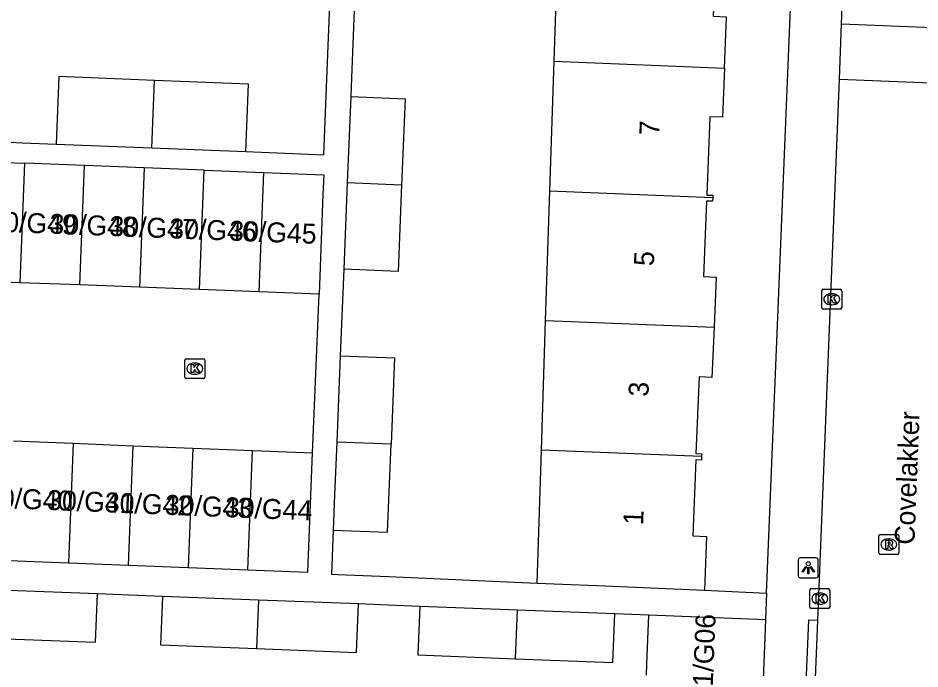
# Model space of a CAD drawing. Extents: x 161355 to 162026, y 386504 to 387459.
# Drawn here: x 161566.21 to 161611.48, y 386579.5 to 386612.17 of the extents above; entities that cross this region are included whole.
import ezdxf

# ---------------------------------------------------------------- set-up
doc = ezdxf.new("R2010")
doc.units = 0
for name, color, linetype in [('IMGEO_Kolk', 7, 'Continuous'), ('IMGEO_Lichtpunt', 7, 'Continuous'), ('IMGEO_Openbare_ruimte_label', 7, 'Continuous'), ('IMGEO_Pand', 7, 'Continuous'), ('IMGEO_Pand_nummerreeks', 7, 'Continuous'), ('IMGEO_Rijbaan_lokaal_open', 7, 'Continuous'), ('IMGEO_Rioolput', 7, 'Continuous'), ('IMGEO_Voetpad_open', 7, 'Continuous')]:
    doc.layers.add(name, color=color, linetype=linetype)

msp = doc.modelspace()

# ---------------------------------------------------------------- linework, layer by layer
at = {"layer": 'IMGEO_Kolk'}
for p, q in [((161606.545, 386597.628), (161606.545, 386598.48)), ((161606.62, 386598.554), (161607.472, 386598.554)), ((161607.033, 386598.334), (161607.058, 386598.334)), ((161607.546, 386598.48), (161607.546, 386597.628)), ((161607.472, 386597.554), (161606.62, 386597.554)), ((161607.056, 386597.774), (161607.031, 386597.774)), ((161574.58, 386594.146), (161574.58, 386594.998)), ((161574.655, 386595.072), (161575.507, 386595.072)), ((161575.068, 386594.852), (161575.093, 386594.852)), ((161575.581, 386594.998), (161575.581, 386594.146)), ((161575.091, 386594.292), (161575.066, 386594.292)), ((161575.507, 386594.072), (161574.655, 386594.072)), ((161605.945, 386582.605), (161605.945, 386583.457)), ((161606.02, 386583.531), (161606.872, 386583.531)), ((161606.433, 386583.311), (161606.458, 386583.311)), ((161606.946, 386583.457), (161606.946, 386582.605)), ((161606.872, 386582.531), (161606.02, 386582.531)), ((161606.456, 386582.751), (161606.431, 386582.751))]:
    msp.add_line(p, q, dxfattribs=at)
for points in [[(161606.545, 386597.628), (161606.545, 386598.48)], [(161606.62, 386598.554), (161607.472, 386598.554)], [(161606.866, 386598.254), (161606.989, 386598.254), (161606.989, 386598.103), (161607.119, 386598.254), (161607.283, 386598.254), (161607.137, 386598.103), (161607.29, 386597.854), (161607.138, 386597.854), (161607.053, 386598.018), (161606.989, 386597.951), (161606.989, 386597.854), (161606.866, 386597.854), (161606.866, 386598.254)], [(161607.546, 386598.48), (161607.546, 386597.628)], [(161607.472, 386597.554), (161606.62, 386597.554)], [(161574.58, 386594.146), (161574.58, 386594.998)], [(161574.655, 386595.072), (161575.507, 386595.072)], [(161574.901, 386594.772), (161575.024, 386594.772), (161575.024, 386594.621), (161575.154, 386594.772), (161575.318, 386594.772), (161575.172, 386594.621), (161575.325, 386594.372), (161575.173, 386594.372), (161575.088, 386594.536), (161575.024, 386594.469), (161575.024, 386594.372), (161574.901, 386594.372), (161574.901, 386594.772)], [(161575.581, 386594.998), (161575.581, 386594.146)], [(161575.507, 386594.072), (161574.655, 386594.072)], [(161605.945, 386582.605), (161605.945, 386583.457)], [(161606.02, 386583.531), (161606.872, 386583.531)], [(161606.946, 386583.457), (161606.946, 386582.605)], [(161606.266, 386583.231), (161606.389, 386583.231), (161606.389, 386583.08), (161606.519, 386583.231), (161606.683, 386583.231), (161606.537, 386583.08), (161606.69, 386582.831), (161606.538, 386582.831), (161606.453, 386582.995), (161606.389, 386582.928), (161606.389, 386582.831), (161606.266, 386582.831), (161606.266, 386583.231)], [(161606.872, 386582.531), (161606.02, 386582.531)]]:
    msp.add_lwpolyline(points, dxfattribs=at)
for centre, start, end in [((161606.622, 386598.478), 91.552, 178.448), ((161606.622, 386598.478), 91.552, 178.448), ((161607.47, 386598.478), 1.552, 88.448), ((161607.47, 386598.478), 1.552, 88.448), ((161606.622, 386597.63), 181.552, 268.448), ((161606.622, 386597.63), 181.552, 268.448), ((161607.47, 386597.63), 271.552, 358.448), ((161607.47, 386597.63), 271.552, 358.448), ((161574.657, 386594.996), 91.552, 178.448), ((161574.657, 386594.996), 91.552, 178.448), ((161575.505, 386594.996), 1.552, 88.448), ((161575.505, 386594.996), 1.552, 88.448), ((161574.657, 386594.148), 181.552, 268.448), ((161574.657, 386594.148), 181.552, 268.448), ((161575.505, 386594.148), 271.552, 358.448), ((161575.505, 386594.148), 271.552, 358.448), ((161606.022, 386583.455), 91.552, 178.448), ((161606.022, 386583.455), 91.552, 178.448), ((161606.87, 386583.455), 1.552, 88.448), ((161606.87, 386583.455), 1.552, 88.448), ((161606.022, 386582.607), 181.552, 268.448), ((161606.022, 386582.607), 181.552, 268.448), ((161606.87, 386582.607), 271.552, 358.448), ((161606.87, 386582.607), 271.552, 358.448)]:
    msp.add_arc(centre, 0.0765, start, end, dxfattribs=at)
for centre, major_axis, ratio, start_param, end_param in [((161607.032, 386598.054), (-0.387, 0.002), 0.722429, 4.712389, 7.853982), ((161607.057, 386598.054), (-0.39, 0.002), 0.717154, 1.570796, 4.712389), ((161575.067, 386594.572), (-0.387, 0.002), 0.722429, 4.712389, 7.853982), ((161575.092, 386594.572), (-0.39, 0.002), 0.717154, 1.570796, 4.712389), ((161606.432, 386583.031), (-0.387, 0.002), 0.722429, 4.712389, 7.853982), ((161606.457, 386583.031), (-0.39, 0.002), 0.717154, 1.570796, 4.712389)]:
    msp.add_ellipse(centre, major_axis=major_axis, ratio=ratio, start_param=start_param, end_param=end_param, dxfattribs=at)
at = {"layer": 'IMGEO_Lichtpunt'}
for p, q in [((161605.371, 386584.982), (161605.371, 386584.175)), ((161605.371, 386584.982), (161605.371, 386584.175)), ((161606.273, 386585.077), (161605.465, 386585.077)), ((161606.273, 386585.077), (161605.465, 386585.077)), ((161606.367, 386584.175), (161606.367, 386584.982)), ((161606.367, 386584.175), (161606.367, 386584.982)), ((161605.465, 386584.081), (161606.273, 386584.081)), ((161605.465, 386584.081), (161606.273, 386584.081))]:
    msp.add_line(p, q, dxfattribs=at)
for points in [[(161605.745, 386584.646), (161605.784, 386584.618), (161605.596, 386584.356), (161605.558, 386584.383), (161605.745, 386584.646)], [(161605.847, 386584.598), (161605.894, 386584.598), (161605.894, 386584.276), (161605.847, 386584.276), (161605.847, 386584.598)], [(161605.957, 386584.618), (161605.995, 386584.645), (161606.182, 386584.383), (161606.143, 386584.355), (161605.957, 386584.618)]]:
    msp.add_lwpolyline(points, dxfattribs=at)
msp.add_circle((161605.87, 386584.78), 0.0994, dxfattribs=at)
for centre, start, end in [((161605.465, 386584.982), 90, 180), ((161605.465, 386584.982), 90, 180), ((161606.273, 386584.982), 0, 90), ((161606.273, 386584.982), 0, 90), ((161605.465, 386584.175), 180, 270), ((161605.465, 386584.175), 180, 270), ((161606.273, 386584.175), 270, 0), ((161606.273, 386584.175), 270, 360)]:
    msp.add_arc(centre, 0.0946, start, end, dxfattribs=at)
at = {"layer": 'IMGEO_Pand'}
for points in [[(161593.114, 386609.994), (161593.327, 386616.5)], [(161601.665, 386609.656), (161601.769, 386612.209), (161601.114, 386612.236), (161601.271, 386616.103), (161601.571, 386616.091), (161601.574, 386616.173)], [(161592.901, 386603.489), (161593.114, 386609.994)], [(161593.114, 386609.994), (161601.665, 386609.656)], [(161601.665, 386609.656), (161601.564, 386607.184), (161600.935, 386607.209), (161600.775, 386603.285), (161601.079, 386603.273), (161601.075, 386603.165)], [(161573.061, 386609.033), (161568.261, 386609.228), (161568.129, 386605.843)], [(161572.929, 386605.65), (161573.061, 386609.033)], [(161577.643, 386605.461), (161577.779, 386608.844), (161573.061, 386609.033)], [(161582.904, 386608.23), (161582.728, 386603.892)], [(161582.904, 386608.23), (161585.634, 386608.119), (161585.457, 386603.784)], [(161568.129, 386605.843), (161572.929, 386605.65)], [(161572.929, 386605.65), (161577.643, 386605.461)], [(161563.531, 386604.992), (161566.534, 386604.876)], [(161566.534, 386604.876), (161566.303, 386598.886)], [(161569.537, 386604.761), (161566.534, 386604.876)], [(161569.306, 386598.771), (161569.537, 386604.761)], [(161572.54, 386604.645), (161569.537, 386604.761)], [(161572.54, 386604.645), (161572.308, 386598.655)], [(161575.542, 386604.529), (161572.54, 386604.645)], [(161575.311, 386598.539), (161575.542, 386604.529)], [(161575.542, 386604.529), (161578.545, 386604.413)], [(161578.314, 386598.423), (161578.545, 386604.413)], [(161578.545, 386604.413), (161581.548, 386604.297), (161581.51, 386603.304), (161581.317, 386598.307)], [(161582.728, 386603.892), (161582.553, 386599.558)], [(161585.457, 386603.784), (161585.28, 386599.448), (161582.553, 386599.558)], [(161585.457, 386603.784), (161582.728, 386603.892)], [(161592.687, 386596.984), (161592.901, 386603.489)], [(161592.901, 386603.489), (161601.075, 386603.165)], [(161601.075, 386603.165), (161601.067, 386602.969), (161600.76, 386602.982), (161600.605, 386599.188), (161601.241, 386599.162), (161601.139, 386596.649)], [(161566.303, 386598.886), (161563.3, 386599.002)], [(161569.306, 386598.771), (161566.303, 386598.886)], [(161572.308, 386598.655), (161569.306, 386598.771)], [(161575.311, 386598.539), (161572.308, 386598.655)], [(161578.314, 386598.423), (161575.311, 386598.539)], [(161581.317, 386598.307), (161578.314, 386598.423)], [(161592.474, 386590.478), (161592.687, 386596.984)], [(161592.687, 386596.984), (161601.139, 386596.649)], [(161601.139, 386596.649), (161601.036, 386594.126), (161600.388, 386594.153), (161600.231, 386590.309), (161600.521, 386590.297), (161600.515, 386590.159)], [(161582.377, 386595.222), (161582.202, 386590.884)], [(161582.377, 386595.222), (161585.104, 386595.112), (161584.928, 386590.776)], [(161565.983, 386590.942), (161568.983, 386590.824)], [(161568.983, 386590.824), (161568.747, 386584.826)], [(161568.983, 386590.824), (161571.983, 386590.706)], [(161571.747, 386584.71), (161571.983, 386590.706)], [(161571.983, 386590.706), (161574.983, 386590.588)], [(161574.983, 386590.588), (161574.747, 386584.594)], [(161574.983, 386590.588), (161577.983, 386590.47)], [(161582.202, 386590.884), (161582.095, 386588.239), (161582.023, 386586.47)], [(161582.023, 386586.47), (161584.748, 386586.36), (161584.928, 386590.776)], [(161584.928, 386590.776), (161582.202, 386590.884)], [(161577.747, 386584.479), (161577.983, 386590.47)], [(161577.747, 386584.479), (161580.748, 386584.363), (161580.983, 386590.352)], [(161577.983, 386590.47), (161580.983, 386590.352)], [(161592.255, 386583.805), (161592.474, 386590.478)], [(161600.515, 386590.159), (161592.474, 386590.478)], [(161600.515, 386590.159), (161600.508, 386589.981), (161600.232, 386589.992), (161600.077, 386586.179), (161600.768, 386586.151), (161600.658, 386583.463)], [(161565.747, 386584.942), (161568.747, 386584.826)], [(161568.747, 386584.826), (161571.747, 386584.71)], [(161571.747, 386584.71), (161574.747, 386584.594)], [(161574.747, 386584.594), (161577.747, 386584.479)], [(161592.255, 386583.805), (161595.663, 386583.666), (161600.658, 386583.463)], [(161570.198, 386583.271), (161565.274, 386583.463)], [(161565.178, 386581.036), (161570.104, 386580.842), (161570.198, 386583.271)], [(161573.451, 386583.145), (161573.356, 386580.714), (161578.181, 386580.524)], [(161578.277, 386582.956), (161573.451, 386583.145)], [(161578.277, 386582.956), (161578.181, 386580.524)], [(161583.289, 386582.761), (161578.277, 386582.956)], [(161578.181, 386580.524), (161583.195, 386580.327), (161583.289, 386582.761)], [(161586.377, 386582.641), (161586.282, 386580.205), (161591.184, 386580.012)], [(161591.28, 386582.45), (161586.377, 386582.641)], [(161591.184, 386580.012), (161591.28, 386582.45)], [(161596.157, 386582.26), (161591.28, 386582.45)], [(161591.184, 386580.012), (161596.062, 386579.82), (161596.157, 386582.26)], [(161597.743, 386579.182), (161597.765, 386579.753), (161597.861, 386582.193)], [(161603.721, 386581.965), (161597.861, 386582.193)], [(161603.721, 386581.965), (161603.602, 386578.951)]]:
    msp.add_lwpolyline(points, dxfattribs=at)
at = {"layer": 'IMGEO_Rijbaan_lokaal_open'}
for points in [[(161607.544, 386611.878), (161608.379, 386632.764), (161608.691, 386640.581)], [(161607.433, 386609.1), (161607.544, 386611.878)], [(161607.544, 386611.878), (161614.609, 386611.596)], [(161606.347, 386581.946), (161607.433, 386609.1)], [(161607.433, 386609.1), (161614.498, 386608.818)], [(161580.983, 386590.352), (161581.317, 386598.307)], [(161605.615, 386563.622), (161606.347, 386581.946)]]:
    msp.add_lwpolyline(points, dxfattribs=at)
at = {"layer": 'IMGEO_Rioolput'}
for p, q in [((161609.415, 386585.322), (161609.415, 386586.174)), ((161609.49, 386586.248), (161610.342, 386586.248)), ((161609.903, 386586.028), (161609.928, 386586.028)), ((161610.416, 386586.174), (161610.416, 386585.322)), ((161610.342, 386585.248), (161609.49, 386585.248)), ((161609.926, 386585.468), (161609.901, 386585.468))]:
    msp.add_line(p, q, dxfattribs=at)
for points in [[(161609.415, 386585.322), (161609.415, 386586.174)], [(161609.49, 386586.248), (161610.342, 386586.248)], [(161610.416, 386586.174), (161610.416, 386585.322)], [(161610.004, 386585.946), (161609.752, 386585.948), (161609.752, 386585.548)], [(161609.752, 386585.548), (161609.876, 386585.548), (161609.876, 386585.71), (161609.887, 386585.71)], [(161609.93, 386585.867), (161609.876, 386585.867), (161609.876, 386585.786)], [(161609.876, 386585.786), (161609.928, 386585.786)], [(161609.934, 386585.681), (161610.005, 386585.548), (161610.145, 386585.548), (161610.08, 386585.674)], [(161610.342, 386585.248), (161609.49, 386585.248)]]:
    msp.add_lwpolyline(points, dxfattribs=at)
for centre, radius, start, end in [((161609.492, 386586.172), 0.0765, 91.552, 178.448), ((161609.492, 386586.172), 0.0765, 91.552, 178.448), ((161610.34, 386586.172), 0.0765, 1.552, 88.448), ((161610.34, 386586.172), 0.0765, 1.552, 88.448), ((161609.886, 386585.657), 0.0533, 26.0293, 88.6989), ((161609.912, 386585.975), 0.19, 274.7715, 282.9687), ((161609.936, 386585.771), 0.0964, 77.0061, 93.1865), ((161609.95, 386585.828), 0.0378, 276.6634, 79.6772), ((161610.003, 386585.836), 0.109, 350.3612, 89.416), ((161610.001, 386585.836), 0.112, 277.5842, 350.9817), ((161609.985, 386585.621), 0.108, 29.5134, 73.7905), ((161609.492, 386585.324), 0.0765, 181.552, 268.448), ((161609.492, 386585.324), 0.0765, 181.552, 268.448), ((161610.34, 386585.324), 0.0765, 271.552, 358.448), ((161610.34, 386585.324), 0.0765, 271.552, 358.448)]:
    msp.add_arc(centre, radius, start, end, dxfattribs=at)
for centre, major_axis, ratio, start_param, end_param in [((161609.902, 386585.748), (-0.387, 0.002), 0.722429, 4.712389, 7.853982), ((161609.927, 386585.748), (-0.39, 0.002), 0.717154, 1.570796, 4.712389)]:
    msp.add_ellipse(centre, major_axis=major_axis, ratio=ratio, start_param=start_param, end_param=end_param, dxfattribs=at)
at = {"layer": 'IMGEO_Voetpad_open'}
for points in [[(161577.643, 386605.461), (161581.562, 386605.303), (161581.681, 386608.256), (161582.696, 386633.762)], [(161603.776, 386583.302), (161605.731, 386631.028)], [(161583.079, 386612.566), (161582.924, 386608.735), (161582.904, 386608.23)], [(161564.731, 386605.98), (161566.43, 386605.911), (161568.129, 386605.843)], [(161582.553, 386599.558), (161582.377, 386595.222)], [(161582.023, 386586.47), (161581.934, 386584.262), (161582.262, 386584.249), (161584.808, 386584.146), (161592.255, 386583.805)], [(161600.658, 386583.463), (161603.776, 386583.302)], [(161573.451, 386583.145), (161571.775, 386583.21), (161570.198, 386583.271)], [(161603.776, 386583.302), (161603.721, 386581.965)], [(161586.377, 386582.641), (161584.778, 386582.703), (161583.289, 386582.761)], [(161597.861, 386582.193), (161596.157, 386582.26)], [(161605.615, 386563.622), (161605.13, 386563.641), (161605.905, 386581.964), (161606.347, 386581.946)]]:
    msp.add_lwpolyline(points, dxfattribs=at)

# ---------------------------------------------------------------- texts
at = {"layer": 'IMGEO_Openbare_ruimte_label'}
msp.add_text('Covelakker', height=1, rotation=87.7071, dxfattribs=at).set_placement((161611.195, 386585.72))
at = {"layer": 'IMGEO_Pand_nummerreeks'}
for s, rotation, p in [('7', 87.6336, (161598.386, 386606.258)), ('30/G49', 357.7995, (161564.756, 386601.465)), ('30/G48', 357.7995, (161567.77, 386601.349)), ('30/G47', 357.7995, (161570.775, 386601.233)), ('30/G46', 357.7995, (161573.783, 386601.118)), ('30/G45', 357.7995, (161576.791, 386601.002)), ('5', 87.6336, (161598.115, 386599.704)), ('3', 87.6336, (161597.844, 386593.151)), ('30/G40', 357.6833, (161564.535, 386587.613)), ('30/G41', 357.6833, (161567.653, 386587.486)), ('30/G42', 357.6833, (161570.547, 386587.369)), ('30/G43', 357.6833, (161573.563, 386587.247)), ('30/G44', 357.6833, (161576.573, 386587.126)), ('1', 87.6336, (161597.579, 386586.711)), ('1/G06', 87.6547, (161601.075, 386578.605))]:
    msp.add_text(s, height=1, rotation=rotation, dxfattribs=at).set_placement(p)

doc.saveas('drawing.dxf')
